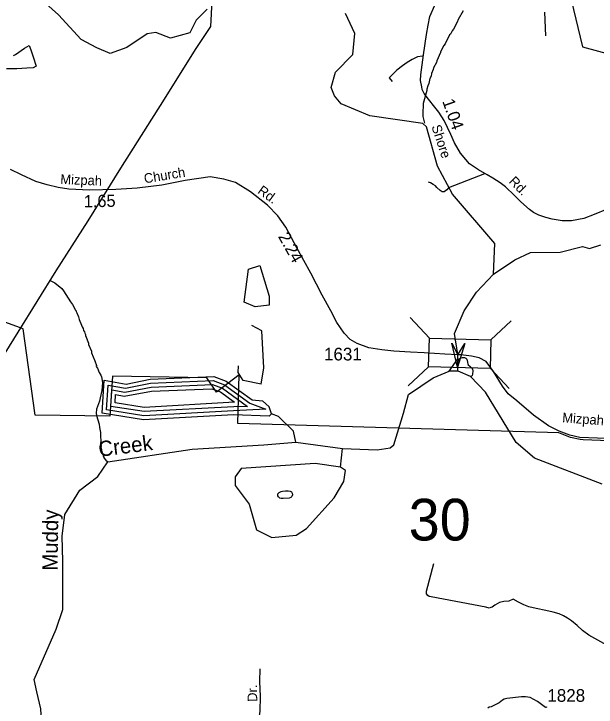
# Model space of a CAD drawing. Extents: x 1547597 to 1699558, y 810033 to 920809.
# Drawn here: x 1604972 to 1610700, y 894400 to 901219 of the extents above; entities that cross this region are included whole.
import ezdxf

# ---------------------------------------------------------------- set-up
doc = ezdxf.new("R2010")
doc.units = 0
for name, color, linetype in [('Exist Boundary Political City Limit New', 7, 'Continuous'), ('Exist Hydrographic Buffer Line', 7, 'Continuous'), ('Exist Hydrographic Creek Single Shore', 7, 'Continuous'), ('Exist Hydrographic Island Shore', 7, 'Continuous'), ('Exist Hydrographic Lake Shore', 7, 'Continuous'), ('Exist Hydrographic Misc Water Feature', 7, 'Continuous'), ('Exist Hydrographic Pond Under 1500 Sq Ft', 7, 'Continuous'), ('Exist Road Non-System Type 51', 7, 'Continuous'), ('Exist Road Non-System Type 51 Label', 7, 'Continuous'), ('Exist Road Secondary Mileage Hundredths English Label', 7, 'Continuous'), ('Exist Road Secondary Structure Standard Bridge Attributed CELL', 7, 'Continuous'), ('Exist Road Secondary Structure Standard Bridge CELL', 7, 'Continuous'), ('Exist Road Secondary Structure Standard Bridge Number Label', 7, 'Continuous'), ('Exist Road Secondary Type 51 Attributed', 7, 'Continuous'), ('Exist Road Secondary Type 51 Label', 7, 'Continuous'), ('Exist Road Secondary Type 51 Number Label', 7, 'Continuous'), ('Exist Utilities Electrical Transmission Line', 7, 'Continuous'), ('Map Preparation Boundary City Limit Buffer Line', 7, 'Continuous'), ('Old_Level_32', 7, 'Continuous')]:
    doc.layers.add(name, color=color, linetype=linetype)

msp = doc.modelspace()

# ---------------------------------------------------------------- linework, layer by layer
at = {"layer": 'Exist Boundary Political City Limit New'}
for points in [[(1610321.4, 901918.7), (1610565, 900895), (1611267.5, 900704), (1612070.5, 901035.1), (1612096.5, 901599.2)], [(1611430.5, 896997), (1610573.1, 897028.5), (1610543.1, 897032.5), (1610447.2, 897051.7), (1610333.9, 897098.8), (1607174.5, 897189.5), (1607187.3, 897668.3), (1606966.1, 897496.6), (1606870.5, 897637.5), (1605941.5, 897655), (1605917, 897260.5), (1605182, 897272), (1605063, 898120), (1604892.5, 898182)]]:
    msp.add_lwpolyline(points, dxfattribs=at)
at = {"layer": 'Exist Hydrographic Buffer Line'}
for points in [[(1607449.4, 897329.8), (1607134.3, 897314.4), (1606250.8, 897266.9), (1605882.9, 897324.6), (1605898.7, 897568.4), (1606071, 897538.8), (1606316.6, 897586.2), (1606931.5, 897612.3), (1607042.7, 897571.7), (1607294.2, 897389.2), (1607449.4, 897329.8)], [(1607270.7, 897356.8), (1607135.9, 897354.4), (1606252.8, 897307.1), (1605925.3, 897358.5), (1605935.8, 897521.5), (1606064.2, 897499.3), (1606321.4, 897546.3), (1606925.2, 897572), (1607023.7, 897536), (1607270.7, 897356.8)], [(1607142.1, 897400.8), (1606254.9, 897347.2), (1605967.5, 897392.4), (1605972.8, 897474.5), (1606057.3, 897460), (1606326.3, 897506.5), (1606918.9, 897531.7), (1607004.8, 897500.5), (1607142.1, 897400.8)]]:
    msp.add_lwpolyline(points, dxfattribs=at)
at = {"layer": 'Exist Hydrographic Creek Single Shore'}
for p in [(1607745.7, 897005.9), (1608184.7, 896760.5)]:
    msp.add_line(p, (1608205.5, 896943.6), dxfattribs=at)
for points in [[(1606874.5, 901264.1), (1606764.5, 901158), (1606704.4, 901034.1), (1606513.2, 900980), (1606367, 901036.3), (1606283.8, 901022.8), (1606083.6, 900890), (1605919.3, 900829.2), (1605788.7, 900886.5), (1605633.9, 900967.1), (1605411.8, 901211.2), (1604972.7, 901605.7)], [(1609691, 898658.9), (1609703.4, 898961.6), (1609287.7, 899446.5), (1609140.7, 899722), (1609029.8, 900108.3), (1608996.7, 900141.7), (1608472.7, 900214.8), (1608190.7, 900335.5), (1608124.7, 900412.3), (1608092.7, 900495), (1608135.7, 900645.1), (1608308.1, 900820.3), (1608325.1, 901025), (1608234.7, 901221.6)], [(1609691, 898658.9), (1609899.9, 898799.3), (1610055.8, 898872.1), (1610346, 898874.3), (1610564.3, 898929.6), (1610635.2, 898912.6), (1610746.4, 898946.4)], [(1609340.5, 897868), (1609307.5, 898076.8), (1609401, 898296.8), (1609522.6, 898481), (1609691, 898658.9)], [(1609255.7, 897704), (1609340.8, 897826.5), (1609340.5, 897868)], [(1608205.5, 896943.6), (1608547.3, 896931.9), (1608673.5, 896951.4), (1608708.5, 896978.6), (1608805.6, 897291.5), (1608854.1, 897476.2), (1609096.7, 897638.3), (1609255.7, 897704)], [(1610758.8, 896593.4), (1610094.7, 896849.8), (1609913.7, 897004.5), (1609611.7, 897499.7), (1609463.8, 897651.6), (1609342.4, 897703.4), (1609255.7, 897704)], [(1607745.7, 897005.9), (1607722.8, 897114.7), (1607574.7, 897258.8), (1607507.7, 897286.5)], [(1605270.2, 893847.4), (1605237.3, 894382.9), (1605198.4, 894550), (1605173.2, 894672.5), (1605388.6, 895167.1), (1605452.7, 895361.5), (1605452.7, 895835.7), (1605448.8, 896082.5), (1605472.1, 896296.3), (1605621.7, 896533.6), (1605798.6, 896667.8), (1605897.2, 896813.3), (1606727.7, 896937.9), (1607429.7, 896978.4), (1607745.7, 897005.9)]]:
    msp.add_lwpolyline(points, dxfattribs=at)
at = {"layer": 'Exist Hydrographic Island Shore'}
msp.add_lwpolyline([(1607613.4, 896523.6), (1607644.8, 896529), (1607672, 896528.7), (1607690.6, 896524.1), (1607701.9, 896518.2), (1607708.9, 896505.3), (1607711.6, 896488.1), (1607707.1, 896472.4), (1607696.9, 896462.5), (1607681.1, 896457), (1607621.1, 896452.1), (1607602.5, 896452.3), (1607588.2, 896456.8), (1607575.5, 896468.4), (1607570, 896478.4), (1607568.7, 896489.9), (1607570.2, 896498.4), (1607583.2, 896512.6), (1607600.5, 896522.4), (1607613.4, 896523.6)], dxfattribs=at)
at = {"layer": 'Exist Hydrographic Lake Shore'}
for points in [[(1607507.7, 897286.5), (1607482.7, 897260.7), (1607132.7, 897274.4), (1606248.7, 897226.7), (1605840.7, 897290.8), (1605861.7, 897615.4)], [(1605861.7, 897615.4), (1606077.7, 897578.2), (1606311.7, 897626), (1606937.7, 897652.6), (1607061.7, 897607.4), (1607317.7, 897421.6), (1607417.7, 897413)], [(1607507.7, 897286.5), (1607483.7, 897352.6), (1607417.7, 897413)]]:
    msp.add_lwpolyline(points, dxfattribs=at)
at = {"layer": 'Exist Hydrographic Misc Water Feature'}
for points in [[(1609390.5, 901250), (1609341.2, 901162.9), (1609332.8, 901139), (1609295.7, 901067.6), (1609283.5, 901051.9), (1609267, 901020.2), (1609258.8, 901012.3), (1609213.5, 900925), (1609201.2, 900909.2), (1609170.2, 900845.8), (1609170.1, 900837.8), (1609132.8, 900758.4), (1609128.6, 900742.5), (1609099.7, 900687), (1609097.4, 900671.1), (1609080.8, 900631.3), (1609076.4, 900607.4), (1609064.1, 900583.6), (1609053.3, 900535.8), (1609043, 900512), (1609034.5, 900480.1), (1609034.2, 900464.1), (1609000.1, 900336.7), (1608994.5, 900232.8), (1608996.1, 900208.8), (1609010.4, 900145.2)], [(1605123.7, 900908.8), (1605140.5, 900866.1), (1605160.4, 900797.2), (1605190.7, 900703.6), (1605161.4, 900689.1), (1605100.3, 900685.4), (1605001.7, 900679.9), (1604898.1, 900678.2)], [(1604968.3, 900808.6), (1604987.8, 900820.3), (1605078, 900881.1), (1605123.7, 900908.8)], [(1605324.2, 898600.8), (1605373.6, 898572), (1605442.7, 898516.8), (1605460.3, 898494.6), (1605528.6, 898385.4), (1605550.1, 898359), (1605579.2, 898304.6), (1605585.2, 898298.4), (1605585, 898290.4), (1605592.8, 898278.3), (1605608.2, 898238), (1605613.8, 898213.9), (1605638.8, 898157.5), (1605642.6, 898141.5), (1605652.3, 898125.4), (1605658, 898103.2), (1605665.8, 898093.1), (1605669.6, 898077.1), (1605677.4, 898064.9), (1605677.3, 898056.9), (1605706, 897980.4), (1605707.8, 897966.3), (1605734.7, 897899.9), (1605736.4, 897883.9), (1605769.2, 897807.3), (1605784.4, 897759.1), (1605782.2, 897751.1), (1605794, 897734.9), (1605811.3, 897690.6), (1605826.9, 897666.5), (1605832.7, 897650.4), (1605843.8, 897594.2), (1605838.4, 897514.2), (1605819.4, 897442.5), (1605814.8, 897410.6), (1605785.5, 897331.1), (1605783, 897291.2), (1605786.5, 897267.1), (1605811.2, 897182.7), (1605814.6, 897150.6), (1605825.9, 897102.5), (1605823.3, 897062.5), (1605828.6, 897022.4), (1605824.1, 896990.5), (1605828, 896982.4), (1605829.7, 896966.4), (1605827.6, 896958.4), (1605831.5, 896950.4), (1605833.1, 896928.4), (1605840.6, 896898.2), (1605850.3, 896878), (1605850.1, 896870), (1605857.9, 896857.9), (1605857.8, 896852), (1605875.4, 896829.6), (1605897.2, 896813.3)], [(1609342.4, 897703.4), (1609340.7, 897717.5), (1609340.1, 897753.5), (1609341, 897799.5), (1609344.8, 897810.6), (1609356.2, 897826.7), (1609369.6, 897836.5), (1609383.4, 897839), (1609403.8, 897838), (1609418.5, 897834.1), (1609428.4, 897824.3), (1609432.8, 897814.3), (1609433.9, 897789.1), (1609436.8, 897777.9), (1609442.5, 897767.4), (1609456.5, 897754.6), (1609476.7, 897734.7), (1609484.7, 897725), (1609487.8, 897709), (1609485.2, 897675.7), (1609480.9, 897661.9), (1609473.6, 897654.4), (1609463.8, 897651.6)], [(1610218.4, 894396.6), (1610210.5, 894400.8), (1610202.4, 894394.9), (1610123.5, 894456.3), (1610052, 894493.5), (1610004.3, 894500.2), (1609964.3, 894500.9), (1609820, 894485.4), (1609795.9, 894477.8), (1609777.8, 894468), (1609747.3, 894440.6), (1609666.9, 894404), (1609648.8, 894400.3), (1609634.7, 894390.4)]]:
    msp.add_lwpolyline(points, dxfattribs=at)
at = {"layer": 'Exist Hydrographic Pond Under 1500 Sq Ft'}
for points in [[(1607346.7, 898337), (1607238.7, 898381.8), (1607279.3, 898709.3), (1607390.6, 898745.1), (1607483.9, 898440.9), (1607483.9, 898353.4), (1607346.7, 898337)], [(1607403.7, 897577.5), (1607430.7, 897737.8), (1607410.7, 898102.6), (1607311.7, 898153.9)], [(1607403.7, 897577.5), (1607228.7, 897613.9), (1607179.7, 897690.3), (1607180.7, 897756)], [(1608184.7, 896760.5), (1607934.7, 896795.2), (1607208.7, 896747.6), (1607149.7, 896666.7), (1607148.7, 896581.4), (1607287.7, 896398), (1607359.7, 896143.8), (1607508.7, 896068.6)], [(1607508.7, 896068.6), (1607750.7, 896089.8), (1607851.7, 896156.8), (1608122.7, 896459.8), (1608216.7, 896618.8), (1608234.7, 896726.7), (1608184.7, 896760.5)]]:
    msp.add_lwpolyline(points, dxfattribs=at)
at = {"layer": 'Exist Road Non-System Type 51'}
for points in [[(1610206.2, 901003.5), (1610194.7, 901235.4)], [(1608992.2, 900802.4), (1608942.8, 900795.8), (1608890.6, 900769.8), (1608841.4, 900740.8), (1608795, 900708.9), (1608740, 900665.4), (1608664.6, 900590), (1608693.6, 900555.2)], [(1609601.3, 899646.7), (1609247.1, 899507.3), (1609229.7, 899487), (1609206.5, 899469.6), (1609186.2, 899469.6), (1609165.9, 899481.2), (1609134.1, 899510.2), (1609119.6, 899527.6), (1609096.4, 899542.1), (1609070.3, 899556.6), (1609050, 899562.4)], [(1611241.9, 894766.4), (1610627.4, 895108.9), (1610564.7, 895155.1), (1610511.9, 895201.4), (1610459.1, 895247.6), (1610419.5, 895274), (1610379.9, 895297.1), (1610337.1, 895316.9), (1610277.7, 895333.4), (1610205.1, 895349.9), (1610109.4, 895369.7), (1610036.8, 895386.2), (1609987.3, 895406), (1609937.8, 895432.5), (1609885, 895462.2), (1609842.2, 895442.4), (1609792.7, 895439.1), (1609749.8, 895429.2), (1609703.6, 895402.7), (1609677.2, 895382.9), (1609664, 895379.6), (1609647.5, 895373), (1609614.5, 895382.9), (1609076.7, 895485.3), (1609056.9, 895488.6), (1609043.7, 895498.5), (1609030.5, 895515), (1609030.5, 895541.4), (1609103.1, 895813.4)], [(1607160.8, 893957.3), (1607220.1, 894011.1), (1607260.3, 894055.6), (1607300.6, 894110.7), (1607340.9, 894178.6), (1607372.6, 894240.1), (1607387.5, 894314.3), (1607393.8, 894360.9), (1607398.1, 894505.1), (1607391.7, 894651.4), (1607393.8, 894776.5)]]:
    msp.add_lwpolyline(points, dxfattribs=at)
at = {"layer": 'Exist Road Secondary Structure Standard Bridge Attributed CELL'}
msp.add_lwpolyline([(1609406.8, 897977.9), (1609337, 897744.2), (1609280.6, 897981.4), (1609340.5, 897866.1)], close=True, dxfattribs=at)
at = {"layer": 'Exist Road Secondary Structure Standard Bridge CELL'}
for p, q in [((1608870.8, 898231.6), (1609060.1, 898030.8)), ((1609664.3, 898011.7), (1609865.1, 898201)), ((1608851, 897559.2), (1609051.8, 897748.5)), ((1609656.1, 897735.8), (1609845.5, 897535))]:
    msp.add_line(p, q, dxfattribs=at)
msp.add_lwpolyline([(1609060.1, 898030.8), (1609664.3, 898013), (1609656, 897730.8), (1609051.8, 897748.5)], close=True, dxfattribs=at)
at = {"layer": 'Exist Road Secondary Type 51 Attributed'}
for points in [[(1610807.4, 899297.1), (1610680.6, 899245.2), (1610579.7, 899207.2), (1610457.9, 899184.3), (1610365, 899182.3), (1610266.2, 899198.3), (1610206.2, 899215.2), (1610135.8, 899238.2), (1610084.9, 899266.2), (1610044, 899295.1), (1609960.1, 899370), (1609898.1, 899432.9), (1609807.3, 899516.8), (1609757.3, 899555.8), (1609684.4, 899602.7), (1609626.5, 899635.7), (1609542.6, 899685.3), (1609452.7, 899745.5), (1609416.8, 899786.5), (1609364.9, 899850.4), (1609306.9, 899949.2), (1609272, 900031.1), (1609204.1, 900170.9), (1609152.1, 900251.8), (1609113.8, 900300), (1609050, 900381.2), (1609008.5, 900435.2), (1608988.2, 900475.8), (1608984.4, 900500.5), (1608973.4, 900563.4), (1608976.4, 900621.3), (1609000.9, 900815.1), (1609032.8, 901014.8), (1609046.8, 901108.7), (1609064.5, 901193.1), (1609113.8, 901303.8)], [(1609340.5, 897866.1), (1609210.8, 897872.7), (1609007.3, 897884.7), (1608873.6, 897892.6), (1608710, 897902.6), (1608592.3, 897914.6), (1608464.6, 897934.6), (1608348.9, 897976.5), (1608281.1, 898016.4), (1608222.9, 898079.2), (1608148, 898183.8), (1608088.9, 898298.2), (1608004.2, 898452.8), (1607893.9, 898669.6), (1607754.1, 898918.8), (1607647.8, 899121.5), (1607568.8, 899232.2), (1607465.7, 899338.9), (1607298.8, 899468.4), (1607153.6, 899561.6), (1607036, 899594.4), (1606904.4, 899615.5), (1606656.1, 899581.7), (1606427.9, 899535.5), (1606183.9, 899503.6), (1605973.9, 899491.3), (1605715.8, 899485.5), (1605512.1, 899495.1), (1605408.4, 899512), (1605298.6, 899536.8), (1605188.8, 899569.9), (1605047.5, 899635), (1604938.1, 899687.8)], [(1610888.2, 897040.5), (1610539.8, 897053.4), (1610440.9, 897074.9), (1610335.5, 897113.7), (1610232.3, 897165.3), (1610083.9, 897272.9), (1609920, 897413.1), (1609835.2, 897481.4), (1609777.4, 897557.3), (1609691.6, 897703), (1609617.8, 897798.8), (1609547.9, 897834.7), (1609474.1, 897852.7), (1609369.4, 897865.1), (1609340.5, 897866.1)]]:
    msp.add_lwpolyline(points, dxfattribs=at)
at = {"layer": 'Exist Utilities Electrical Transmission Line'}
msp.add_lwpolyline([(1606919.9, 901346), (1606907.2, 901094.1), (1606756.7, 900868), (1606449.4, 900379.6), (1606020.2, 899700.7), (1605698.5, 899184.5), (1605385.3, 898690.4), (1605010.7, 898088.8), (1604709.5, 897606.2), (1604489.7, 897248.9), (1604202.7, 896790.4), (1603974.8, 896427.1), (1603537.1, 895728.3), (1603030.6, 894926.3), (1602525.8, 894116.3)], dxfattribs=at)
at = {"layer": 'Map Preparation Boundary City Limit Buffer Line'}
for points in [[(1610321.4, 901918.7), (1610565, 900895), (1611267.5, 900704), (1612070.5, 901035.1), (1612096.5, 901599.2)], [(1611430.5, 896997), (1610573.1, 897028.5), (1610543.1, 897032.5), (1610447.2, 897051.7), (1610333.9, 897098.8), (1607174.5, 897189.5), (1607187.3, 897668.3), (1606966.1, 897496.6), (1606870.5, 897637.5), (1605941.5, 897655), (1605917, 897260.5), (1605182, 897272), (1605063, 898120), (1604892.5, 898182)]]:
    msp.add_lwpolyline(points, dxfattribs=at)

# ---------------------------------------------------------------- texts
at = {"layer": 'Exist Road Non-System Type 51 Label'}
msp.add_text('Dr.', height=95, rotation=90.78802, dxfattribs=at).set_placement((1607366.5, 894452.5))
at = {"layer": 'Exist Road Secondary Mileage Hundredths English Label'}
for s, rotation, p in [('1.04', 289.45122, (1609184.9, 900360.7)), ('1.65', 1.27961, (1605661.3, 899315.1)), ('2.24', 299.29755, (1607567.8, 899030.1))]:
    msp.add_text(s, height=120, rotation=rotation, dxfattribs=at).set_placement(p)
at = {"layer": 'Exist Road Secondary Structure Standard Bridge Number Label'}
msp.add_text('30', height=410.1, dxfattribs=at).set_placement((1608856.2, 896039.2))
at = {"layer": 'Exist Road Secondary Type 51 Label'}
for s, rotation, p in [('Shore', 288.04508, (1609079.3, 900111.7)), ('Mizpah', 357.42939, (1605427.8, 899547.4)), ('Church', 9.39866, (1606259.7, 899551)), ('Rd.', 314.93221, (1609835.6, 899564.4)), ('Rd.', 324.09423, (1607362.5, 899461.9)), ('Mizpah', 355.8321, (1610364.3, 897201.8))]:
    msp.add_text(s, height=95, rotation=rotation, dxfattribs=at).set_placement(p)
at = {"layer": 'Exist Road Secondary Type 51 Number Label'}
for s, p in [('1631', (1608023, 897809.9)), ('1828', (1610220.2, 894452.2))]:
    msp.add_text(s, height=125, dxfattribs=at).set_placement(p)
at = {"layer": 'Old_Level_32'}
for s, rotation, p in [('Creek', 7.18303, (1605813.6, 896862.4)), ('Muddy', 89.26615, (1605401.8, 895740.5))]:
    msp.add_text(s, height=150, rotation=rotation, dxfattribs=at).set_placement(p)

doc.saveas('drawing.dxf')
